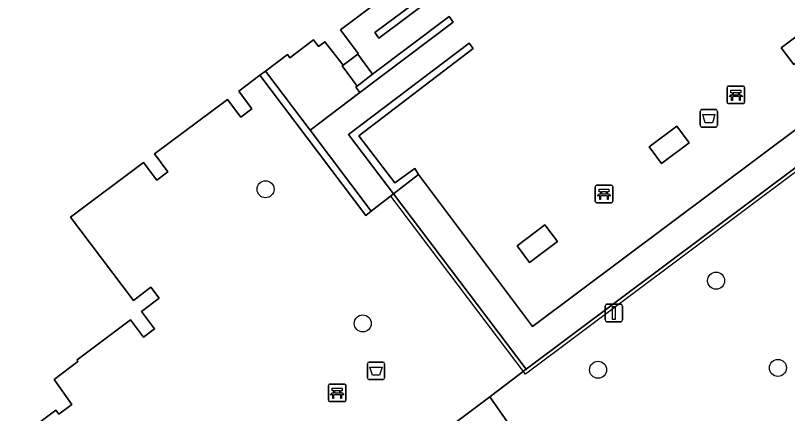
# Model space of a CAD drawing. Extents: x 161087 to 161926, y 382572 to 383873.
# Drawn here: x 161409.69 to 161454.07, y 383076.34 to 383099.2 of the extents above; entities that cross this region are included whole.
import ezdxf

# ---------------------------------------------------------------- set-up
doc = ezdxf.new("R2010")
doc.units = 0
for name, color, linetype in [('IMGEO_Afvalbak', 7, 'Continuous'), ('IMGEO_Bank', 7, 'Continuous'), ('IMGEO_Boom', 7, 'Continuous'), ('IMGEO_Lichtmast', 7, 'Continuous'), ('IMGEO_Lijnafwatering', 7, 'Continuous'), ('IMGEO_Muur', 7, 'Continuous'), ('IMGEO_Pand', 7, 'Continuous'), ('IMGEO_Terreindeel_gesloten', 7, 'Continuous'), ('IMGEO_Voetgangersgebied_open', 7, 'Continuous'), ('IMGEO_Voetpad_op_trap', 7, 'Continuous')]:
    doc.layers.add(name, color=color, linetype=linetype)

msp = doc.modelspace()

# ---------------------------------------------------------------- linework, layer by layer
at = {"layer": 'IMGEO_Afvalbak'}
for p, q in [((161449.148, 383093.797), (161449.938, 383093.797)), ((161449.938, 383093.797), (161449.148, 383093.797)), ((161449.048, 383092.897), (161449.048, 383093.697)), ((161449.048, 383093.697), (161449.048, 383092.897)), ((161450.038, 383093.697), (161450.038, 383092.897)), ((161450.038, 383092.897), (161450.038, 383093.697)), ((161449.938, 383092.797), (161449.148, 383092.797)), ((161449.148, 383092.797), (161449.938, 383092.797)), ((161429.916, 383078.395), (161429.916, 383079.195)), ((161429.916, 383079.195), (161429.916, 383078.395)), ((161430.016, 383079.295), (161430.806, 383079.295)), ((161430.806, 383079.295), (161430.016, 383079.295)), ((161430.906, 383079.195), (161430.906, 383078.395)), ((161430.906, 383078.395), (161430.906, 383079.195)), ((161430.806, 383078.295), (161430.016, 383078.295)), ((161430.016, 383078.295), (161430.806, 383078.295))]:
    msp.add_line(p, q, dxfattribs=at)
for points in [[(161449.191, 383093.511), (161449.895, 383093.511), (161449.746, 383093.041), (161449.34, 383093.041), (161449.191, 383093.511)], [(161430.059, 383079.009), (161430.763, 383079.009), (161430.614, 383078.539), (161430.208, 383078.539), (161430.059, 383079.009)]]:
    msp.add_lwpolyline(points, dxfattribs=at)
for centre, start, end in [((161449.148, 383093.697), 90, 180), ((161449.148, 383093.697), 90, 180), ((161449.938, 383093.697), 0, 90), ((161449.938, 383093.697), 360, 90), ((161449.148, 383092.897), 180, 270), ((161449.148, 383092.897), 180, 270), ((161449.938, 383092.897), 270, 0), ((161449.938, 383092.897), 270, 0), ((161430.016, 383079.195), 90, 180), ((161430.016, 383079.195), 90, 180), ((161430.806, 383079.195), 0, 90), ((161430.806, 383079.195), 360, 90), ((161430.016, 383078.395), 180, 270), ((161430.016, 383078.395), 180, 270), ((161430.806, 383078.395), 270, 0), ((161430.806, 383078.395), 270, 0)]:
    msp.add_arc(centre, 0.1, start, end, dxfattribs=at)
at = {"layer": 'IMGEO_Bank'}
for p, q in [((161450.671, 383095.142), (161451.512, 383095.142)), ((161451.512, 383095.142), (161450.671, 383095.142)), ((161450.596, 383094.217), (161450.596, 383095.058)), ((161450.596, 383095.058), (161450.596, 383094.217)), ((161450.905, 383094.648), (161450.905, 383094.754)), ((161450.949, 383094.754), (161450.949, 383094.648)), ((161451.237, 383094.76), (161450.955, 383094.76)), ((161450.955, 383094.642), (161451.237, 383094.642)), ((161451.243, 383094.648), (161451.243, 383094.754)), ((161451.287, 383094.754), (161451.287, 383094.648)), ((161451.596, 383095.067), (161451.596, 383094.226)), ((161451.596, 383094.226), (161451.596, 383095.067)), ((161451.293, 383094.54), (161450.9, 383094.54)), ((161451.521, 383094.142), (161450.68, 383094.142)), ((161450.68, 383094.142), (161451.521, 383094.142)), ((161443.016, 383088.525), (161443.016, 383089.366)), ((161443.016, 383089.366), (161443.016, 383088.525)), ((161443.091, 383089.45), (161443.932, 383089.45)), ((161443.932, 383089.45), (161443.091, 383089.45)), ((161444.016, 383089.375), (161444.016, 383088.534)), ((161444.016, 383088.534), (161444.016, 383089.375)), ((161443.325, 383088.956), (161443.325, 383089.062)), ((161443.369, 383089.062), (161443.369, 383088.956)), ((161443.657, 383089.068), (161443.375, 383089.068)), ((161443.375, 383088.95), (161443.657, 383088.95)), ((161443.663, 383088.956), (161443.663, 383089.062)), ((161443.707, 383089.062), (161443.707, 383088.956)), ((161443.941, 383088.45), (161443.1, 383088.45)), ((161443.1, 383088.45), (161443.941, 383088.45)), ((161443.713, 383088.848), (161443.32, 383088.848)), ((161427.68, 383077.101), (161427.68, 383077.942)), ((161427.68, 383077.942), (161427.68, 383077.101)), ((161427.755, 383078.026), (161428.596, 383078.026)), ((161428.596, 383078.026), (161427.755, 383078.026)), ((161428.68, 383077.951), (161428.68, 383077.11)), ((161428.68, 383077.11), (161428.68, 383077.951)), ((161428.377, 383077.424), (161427.984, 383077.424)), ((161427.989, 383077.532), (161427.989, 383077.638)), ((161428.033, 383077.638), (161428.033, 383077.532)), ((161428.321, 383077.644), (161428.039, 383077.644)), ((161428.039, 383077.526), (161428.321, 383077.526)), ((161428.327, 383077.532), (161428.327, 383077.638)), ((161428.371, 383077.638), (161428.371, 383077.532)), ((161428.605, 383077.026), (161427.764, 383077.026)), ((161427.764, 383077.026), (161428.605, 383077.026))]:
    msp.add_line(p, q, dxfattribs=at)
for points in [[(161450.843, 383094.54), (161450.701, 383094.54), (161450.813, 383094.642), (161450.899, 383094.642)], [(161450.899, 383094.76), (161450.813, 383094.76), (161450.813, 383094.921), (161451.376, 383094.921), (161451.376, 383094.76), (161451.293, 383094.76)], [(161451.293, 383094.642), (161451.376, 383094.642), (161451.488, 383094.54), (161451.349, 383094.54)], [(161450.893, 383094.533), (161450.893, 383094.326), (161450.85, 383094.326), (161450.85, 383094.533)], [(161451.343, 383094.533), (161451.343, 383094.326), (161451.299, 383094.326), (161451.299, 383094.533)], [(161443.263, 383088.848), (161443.121, 383088.848), (161443.233, 383088.95), (161443.319, 383088.95)], [(161443.319, 383089.068), (161443.233, 383089.068), (161443.233, 383089.229), (161443.796, 383089.229), (161443.796, 383089.068), (161443.713, 383089.068)], [(161443.713, 383088.95), (161443.796, 383088.95), (161443.908, 383088.848), (161443.769, 383088.848)], [(161443.313, 383088.841), (161443.313, 383088.634), (161443.27, 383088.634), (161443.27, 383088.841)], [(161443.763, 383088.841), (161443.763, 383088.634), (161443.719, 383088.634), (161443.719, 383088.841)], [(161427.983, 383077.644), (161427.897, 383077.644), (161427.897, 383077.805), (161428.46, 383077.805), (161428.46, 383077.644), (161428.377, 383077.644)], [(161427.927, 383077.424), (161427.785, 383077.424), (161427.897, 383077.526), (161427.983, 383077.526)], [(161427.977, 383077.417), (161427.977, 383077.21), (161427.934, 383077.21), (161427.934, 383077.417)], [(161428.377, 383077.526), (161428.46, 383077.526), (161428.572, 383077.424), (161428.433, 383077.424)], [(161428.427, 383077.417), (161428.427, 383077.21), (161428.383, 383077.21), (161428.383, 383077.417)]]:
    msp.add_lwpolyline(points, dxfattribs=at)
for centre, radius, start, end in [((161450.674, 383095.064), 0.0779, 92.4484, 184.2845), ((161450.674, 383095.064), 0.0779, 92.4484, 184.2845), ((161451.518, 383095.064), 0.0779, 2.4484, 94.2845), ((161451.518, 383095.064), 0.0779, 2.4484, 94.2845), ((161450.898, 383094.753), 0.00671, 2.8957, 87.1043), ((161450.898, 383094.649), 0.00671, 272.8957, 357.1043), ((161450.955, 383094.753), 0.00671, 92.8957, 177.1043), ((161450.955, 383094.649), 0.00671, 182.8957, 267.1043), ((161451.237, 383094.753), 0.00671, 2.8957, 87.1043), ((161451.237, 383094.649), 0.00671, 272.8957, 357.1043), ((161451.294, 383094.753), 0.00671, 92.8957, 177.1043), ((161451.294, 383094.649), 0.00671, 182.8957, 267.1043), ((161450.674, 383094.22), 0.0779, 182.4484, 274.2845), ((161450.674, 383094.22), 0.0779, 182.4484, 274.2845), ((161450.843, 383094.533), 0.00671, 2.8957, 87.1043), ((161450.9, 383094.533), 0.00671, 92.8957, 177.1043), ((161451.292, 383094.533), 0.00671, 2.8957, 87.1043), ((161451.349, 383094.533), 0.00671, 92.8957, 177.1043), ((161451.518, 383094.22), 0.0779, 272.4484, 4.2845), ((161451.518, 383094.22), 0.0779, 272.4484, 4.2845), ((161443.094, 383089.372), 0.0779, 92.4484, 184.2845), ((161443.094, 383089.372), 0.0779, 92.4484, 184.2845), ((161443.938, 383089.372), 0.0779, 2.4484, 94.2845), ((161443.938, 383089.372), 0.0779, 2.4484, 94.2845), ((161443.318, 383089.061), 0.00671, 2.8957, 87.1043), ((161443.318, 383088.957), 0.00671, 272.8957, 357.1043), ((161443.375, 383089.061), 0.00671, 92.8957, 177.1043), ((161443.375, 383088.957), 0.00671, 182.8957, 267.1043), ((161443.657, 383089.061), 0.00671, 2.8957, 87.1043), ((161443.657, 383088.957), 0.00671, 272.8957, 357.1043), ((161443.714, 383089.061), 0.00671, 92.8957, 177.1043), ((161443.714, 383088.957), 0.00671, 182.8957, 267.1043), ((161443.094, 383088.528), 0.0779, 182.4484, 274.2845), ((161443.094, 383088.528), 0.0779, 182.4484, 274.2845), ((161443.263, 383088.841), 0.00671, 2.8957, 87.1043), ((161443.32, 383088.841), 0.00671, 92.8957, 177.1043), ((161443.712, 383088.841), 0.00671, 2.8957, 87.1043), ((161443.769, 383088.841), 0.00671, 92.8957, 177.1043), ((161443.938, 383088.528), 0.0779, 272.4484, 4.2845), ((161443.938, 383088.528), 0.0779, 272.4484, 4.2845), ((161427.758, 383077.948), 0.0779, 92.4484, 184.2845), ((161427.758, 383077.948), 0.0779, 92.4484, 184.2845), ((161428.602, 383077.948), 0.0779, 2.4484, 94.2845), ((161428.602, 383077.948), 0.0779, 2.4484, 94.2845), ((161427.927, 383077.417), 0.00671, 2.8957, 87.1043), ((161427.984, 383077.417), 0.00671, 92.8957, 177.1043), ((161427.982, 383077.637), 0.00671, 2.8957, 87.1043), ((161427.982, 383077.533), 0.00671, 272.8957, 357.1043), ((161428.039, 383077.637), 0.00671, 92.8957, 177.1043), ((161428.039, 383077.533), 0.00671, 182.8957, 267.1043), ((161428.321, 383077.637), 0.00671, 2.8957, 87.1043), ((161428.321, 383077.533), 0.00671, 272.8957, 357.1043), ((161428.378, 383077.637), 0.00671, 92.8957, 177.1043), ((161428.378, 383077.533), 0.00671, 182.8957, 267.1043), ((161428.376, 383077.417), 0.00671, 2.8957, 87.1043), ((161428.433, 383077.417), 0.00671, 92.8957, 177.1043), ((161427.758, 383077.104), 0.0779, 182.4484, 274.2845), ((161427.758, 383077.104), 0.0779, 182.4484, 274.2845), ((161428.602, 383077.104), 0.0779, 272.4484, 4.2845), ((161428.602, 383077.104), 0.0779, 272.4484, 4.2845)]:
    msp.add_arc(centre, radius, start, end, dxfattribs=at)
at = {"layer": 'IMGEO_Boom'}
for centre in [(161424.062, 383089.22), (161449.96, 383083.972), (161429.65, 383081.517), (161443.173, 383078.856), (161453.515, 383078.96)]:
    msp.add_circle(centre, 0.489, dxfattribs=at)
at = {"layer": 'IMGEO_Lichtmast'}
for p, q in [((161443.584, 383081.717), (161443.584, 383082.517)), ((161443.584, 383082.517), (161443.584, 383081.717)), ((161443.684, 383082.617), (161444.474, 383082.617)), ((161444.474, 383082.617), (161443.684, 383082.617)), ((161444.574, 383082.517), (161444.574, 383081.717)), ((161444.574, 383081.717), (161444.574, 383082.517)), ((161444.474, 383081.617), (161443.684, 383081.617)), ((161443.684, 383081.617), (161444.474, 383081.617))]:
    msp.add_line(p, q, dxfattribs=at)
msp.add_lwpolyline([(161444.004, 383082.492), (161444.154, 383082.492), (161444.154, 383081.742), (161444.004, 383081.742), (161444.004, 383082.492)], dxfattribs=at)
for centre, start, end in [((161443.684, 383082.517), 90, 180), ((161443.684, 383082.517), 90, 180), ((161444.474, 383082.517), 0, 90), ((161444.474, 383082.517), 360, 90), ((161443.684, 383081.717), 180, 270), ((161443.684, 383081.717), 180, 270), ((161444.474, 383081.717), 270, 0), ((161444.474, 383081.717), 270, 0)]:
    msp.add_arc(centre, 0.1, start, end, dxfattribs=at)
at = {"layer": 'IMGEO_Lijnafwatering'}
for points in [[(161462.705, 383096.33), (161451.032, 383087.599)], [(161439.009, 383078.605), (161431.265, 383088.832)], [(161451.032, 383087.599), (161439.009, 383078.605)]]:
    msp.add_lwpolyline(points, dxfattribs=at)
at = {"layer": 'IMGEO_Muur'}
for points in [[(161433.751, 383100.298), (161433.532, 383100.592), (161430.336, 383098.221), (161430.574, 383097.899)], [(161429.489, 383094.771), (161434.853, 383098.828), (161434.612, 383099.147), (161430.22, 383095.826), (161429.328, 383095.15), (161429.248, 383095.09)], [(161432.854, 383090.061), (161432.645, 383090.422), (161431.487, 383089.583), (161429.426, 383092.289), (161435.995, 383097.301), (161435.77, 383097.616), (161428.838, 383092.372), (161431.423, 383088.954)], [(161426.629, 383092.607), (161424.056, 383096.008), (161423.737, 383095.766), (161429.823, 383087.721), (161430.142, 383087.963)]]:
    msp.add_lwpolyline(points, close=True, dxfattribs=at)
at = {"layer": 'IMGEO_Pand'}
msp.add_lwpolyline([(161409.689, 383074.789), (161412.019, 383076.533), (161412.187, 383076.309), (161412.931, 383076.866), (161411.915, 383078.302), (161413.28, 383079.33), (161413.232, 383079.42), (161416.295, 383081.726), (161417.048, 383080.728), (161417.683, 383081.207), (161416.94, 383082.21), (161417.941, 383082.964), (161417.477, 383083.598), (161416.471, 383082.839), (161412.856, 383087.628), (161417.054, 383090.764), (161417.814, 383089.746), (161418.447, 383090.223), (161417.69, 383091.248), (161421.88, 383094.37), (161422.637, 383093.356), (161423.273, 383093.837), (161422.53, 383094.849), (161423.737, 383095.766), (161424.056, 383096.008), (161425.317, 383096.965), (161425.461, 383096.773), (161426.828, 383097.8), (161427.11, 383097.424), (161427.476, 383097.698), (161428.52, 383096.35), (161429.361, 383096.984), (161429.396, 383097.011), (161428.365, 383098.378), (161432.731, 383101.667)], dxfattribs=at)
at = {"layer": 'IMGEO_Terreindeel_gesloten'}
for points in [[(161456.021, 383097.589), (161455.302, 383098.543), (161453.706, 383097.34), (161454.425, 383096.387)], [(161448.418, 383091.895), (161447.706, 383092.845), (161446.115, 383091.652), (161446.828, 383090.702)], [(161439.239, 383085.022), (161440.835, 383086.214), (161440.12, 383087.172), (161438.524, 383085.98)]]:
    msp.add_lwpolyline(points, close=True, dxfattribs=at)
at = {"layer": 'IMGEO_Voetgangersgebied_open'}
for points in [[(161432.731, 383101.667), (161428.365, 383098.378), (161429.396, 383097.011), (161429.361, 383096.984), (161430.22, 383095.826), (161434.612, 383099.147), (161434.853, 383098.828), (161429.489, 383094.771), (161426.629, 383092.607), (161430.142, 383087.963), (161431.423, 383088.954), (161428.838, 383092.372), (161435.77, 383097.616), (161435.995, 383097.301), (161429.426, 383092.289), (161431.487, 383089.583), (161432.645, 383090.422), (161432.854, 383090.061), (161439.406, 383081.335), (161460.242, 383096.929)], [(161433.751, 383100.298), (161430.574, 383097.899), (161430.336, 383098.221), (161433.532, 383100.592)], [(161462.705, 383096.578), (161439.049, 383078.884), (161436.953, 383077.304), (161482.447, 383012.169)], [(161432.896, 383074.264), (161436.953, 383077.304), (161439.049, 383078.884), (161431.423, 383088.954), (161430.142, 383087.963), (161429.823, 383087.721), (161423.737, 383095.766), (161422.53, 383094.849), (161423.273, 383093.837), (161422.637, 383093.356), (161421.88, 383094.37), (161417.69, 383091.248), (161418.447, 383090.223), (161417.814, 383089.746), (161417.054, 383090.764), (161412.856, 383087.628), (161416.471, 383082.839), (161417.477, 383083.598), (161417.941, 383082.964), (161416.94, 383082.21), (161417.683, 383081.207), (161417.048, 383080.728), (161416.295, 383081.726), (161413.232, 383079.42), (161413.28, 383079.33), (161411.915, 383078.302), (161412.931, 383076.866), (161412.187, 383076.309), (161412.019, 383076.533), (161409.689, 383074.789)]]:
    msp.add_lwpolyline(points, dxfattribs=at)
for points in [[(161455.302, 383098.543), (161456.021, 383097.589), (161454.425, 383096.387), (161453.706, 383097.34)], [(161428.467, 383096.31), (161428.52, 383096.35), (161427.476, 383097.698), (161427.11, 383097.424), (161426.828, 383097.8), (161425.461, 383096.773), (161425.317, 383096.965), (161424.056, 383096.008), (161426.629, 383092.607), (161429.489, 383094.771), (161429.248, 383095.09), (161429.328, 383095.15)], [(161447.706, 383092.845), (161448.418, 383091.895), (161446.828, 383090.702), (161446.115, 383091.652)], [(161440.12, 383087.172), (161440.835, 383086.214), (161439.239, 383085.022), (161438.524, 383085.98)], [(161436.953, 383077.304), (161432.896, 383074.264), (161410.333, 383057.358), (161412.451, 383054.33), (161427.003, 383033.515), (161429.943, 383029.064), (161430.511, 383028.577), (161432.084, 383029.67), (161452.689, 383000), (161453.475, 382998.869), (161463.693, 383005.964), (161466.917, 383001.359), (161482.447, 383012.169)]]:
    msp.add_lwpolyline(points, close=True, dxfattribs=at)
at = {"layer": 'IMGEO_Voetpad_op_trap'}
for points in [[(161453.51, 383106.413), (161460.242, 383096.929), (161439.406, 383081.335), (161432.854, 383090.061), (161431.423, 383088.954), (161439.049, 383078.884), (161462.705, 383096.578), (161454.645, 383107.265)], [(161429.361, 383096.984), (161428.52, 383096.35), (161428.467, 383096.31), (161429.328, 383095.15), (161430.22, 383095.826)]]:
    msp.add_lwpolyline(points, close=True, dxfattribs=at)

doc.saveas('drawing.dxf')
